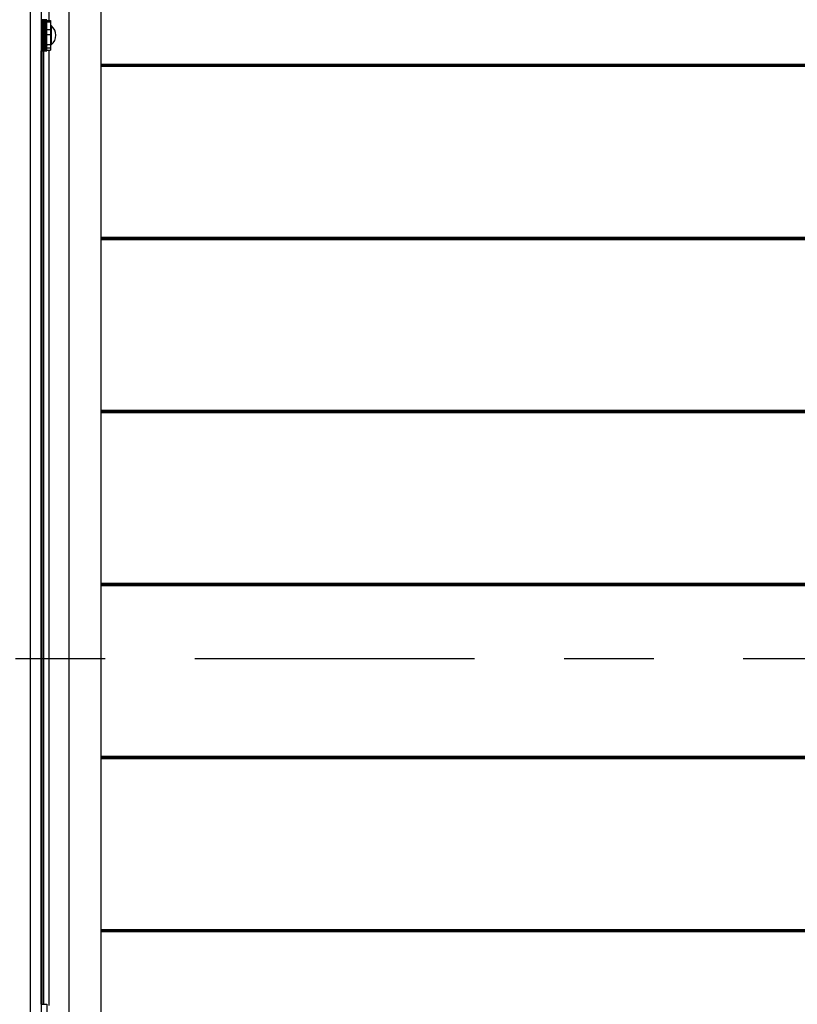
# Model space of a CAD drawing. Header units: inches. Extents: x 170 to 288, y 234 to 248.
# Tile 261 of 480: x 226.918 to 227.787, y 240.757 to 241.857. Entities that reach past the tile are written whole.
import ezdxf

# ---------------------------------------------------------------- set-up
doc = ezdxf.new("R2010")
doc.units = ezdxf.units.IN
doc.header["$LTSCALE"] = 0.25
doc.header["$MEASUREMENT"] = 0
doc.linetypes.add('CENTER', pattern=[2, 1.25, -0.25, 0.25, -0.25])
doc.layers.add('SECTION CUTS', color=6, linetype='CENTER')
doc.layers.add('STANDARD Z GUIDE MOTOR LH', color=7, linetype='Continuous')

msp = doc.modelspace()

# ---------------------------------------------------------------- linework, layer by layer
at = {"layer": 'SECTION CUTS'}
msp.add_line((225.88891, 241.14327), (231.97348, 241.14327), dxfattribs=at)
at = {"layer": 'STANDARD Z GUIDE MOTOR LH'}
for p, q in [((226.97384, 240.41151), (226.97384, 244.18872)), ((227.00903, 244.18872), (227.00903, 240.45225)), ((226.93006, 244.18111), (226.93006, 240.14778)), ((226.94236, 244.18111), (226.94236, 240.13944)), ((226.9514, 241.85609), (226.9514, 244.18111)), ((226.94236, 241.85683), (226.94892, 241.85683)), ((226.94892, 241.85677), (226.94236, 241.85677)), ((226.94236, 241.85675), (226.94892, 241.85675)), ((226.94892, 241.85658), (226.94236, 241.85658)), ((226.94236, 241.85653), (226.94892, 241.85653)), ((226.94892, 241.85626), (226.94236, 241.85626)), ((226.94236, 241.85618), (226.94892, 241.85618)), ((226.94892, 241.85582), (226.94236, 241.85582)), ((226.94236, 241.8557), (226.94892, 241.8557)), ((226.94892, 241.85524), (226.94236, 241.85524)), ((226.94236, 241.8551), (226.94892, 241.8551)), ((226.94892, 241.85455), (226.94236, 241.85455)), ((226.94236, 241.85439), (226.94892, 241.85439)), ((226.94892, 241.85374), (226.94236, 241.85374)), ((226.94236, 241.85355), (226.94892, 241.85355)), ((226.94892, 241.85282), (226.94236, 241.85282)), ((226.94236, 241.85261), (226.94892, 241.85261)), ((226.94892, 241.8518), (226.94236, 241.8518)), ((226.94236, 241.85158), (226.94892, 241.85158)), ((226.94892, 241.85069), (226.94236, 241.85069)), ((226.94236, 241.85044), (226.94892, 241.85044)), ((226.94892, 241.85036), (226.94874, 241.85069)), ((226.94892, 241.82206), (226.94892, 241.85683)), ((226.94892, 241.85609), (226.95286, 241.85609)), ((226.94892, 241.85441), (226.95286, 241.85441)), ((226.95286, 241.85609), (226.95286, 241.8228)), ((226.95291, 241.85026), (226.95286, 241.85036)), ((226.94892, 241.84949), (226.94236, 241.84949)), ((226.94236, 241.84923), (226.94892, 241.84923)), ((226.94892, 241.84822), (226.94236, 241.84822)), ((226.94236, 241.84794), (226.94892, 241.84794)), ((226.94892, 241.84688), (226.94236, 241.84688)), ((226.94236, 241.84658), (226.94892, 241.84658)), ((226.94892, 241.84548), (226.94236, 241.84548)), ((226.94236, 241.84517), (226.94892, 241.84517)), ((226.94892, 241.84403), (226.94236, 241.84403)), ((226.94236, 241.84372), (226.94892, 241.84372)), ((226.94892, 241.84255), (226.94236, 241.84255)), ((226.94236, 241.84224), (226.94892, 241.84224)), ((226.94892, 241.84105), (226.94236, 241.84105)), ((226.94236, 241.84073), (226.94892, 241.84073)), ((226.94892, 241.83954), (226.94236, 241.83954)), ((226.94236, 241.83921), (226.94892, 241.83921)), ((226.94892, 241.84581), (226.95286, 241.84581)), ((226.94892, 241.84032), (226.95286, 241.84032)), ((226.95379, 241.84991), (226.95286, 241.85001)), ((226.95379, 241.82898), (226.95379, 241.84991)), ((226.94892, 241.83802), (226.94236, 241.83802)), ((226.94236, 241.8377), (226.94892, 241.8377)), ((226.94892, 241.83652), (226.94236, 241.83652)), ((226.94236, 241.8362), (226.94892, 241.8362)), ((226.94892, 241.83503), (226.94236, 241.83503)), ((226.94236, 241.83472), (226.94892, 241.83472)), ((226.94892, 241.83358), (226.94236, 241.83358)), ((226.94236, 241.83328), (226.94892, 241.83328)), ((226.94892, 241.83218), (226.94236, 241.83218)), ((226.94236, 241.83189), (226.94892, 241.83189)), ((226.94892, 241.83083), (226.94236, 241.83083)), ((226.94236, 241.83055), (226.94892, 241.83055)), ((226.94892, 241.82955), (226.94236, 241.82955)), ((226.94236, 241.82928), (226.94892, 241.82928)), ((226.94892, 241.82834), (226.94236, 241.82834)), ((226.94236, 241.82809), (226.94892, 241.82809)), ((226.94892, 241.82917), (226.95286, 241.82917)), ((226.95286, 241.82888), (226.95379, 241.82898)), ((226.94892, 241.82721), (226.94236, 241.82721)), ((226.94236, 241.82699), (226.94892, 241.82699)), ((226.94892, 241.82618), (226.94236, 241.82618)), ((226.94236, 241.82598), (226.94892, 241.82598)), ((226.94892, 241.82525), (226.94236, 241.82525)), ((226.94236, 241.82507), (226.94892, 241.82507)), ((226.94892, 241.82443), (226.94236, 241.82443)), ((226.94236, 241.82427), (226.94892, 241.82427)), ((226.94892, 241.82372), (226.94236, 241.82372)), ((226.94236, 241.82359), (226.94892, 241.82359)), ((226.94892, 241.82314), (226.94236, 241.82314)), ((226.94236, 241.82303), (226.94892, 241.82303)), ((226.94892, 241.82267), (226.94236, 241.82267)), ((226.94236, 241.82259), (226.94892, 241.82259)), ((226.94892, 241.82234), (226.94236, 241.82234)), ((226.94236, 241.82228), (226.94892, 241.82228)), ((226.94892, 241.82213), (226.94236, 241.82213)), ((226.94236, 241.8221), (226.94892, 241.8221)), ((226.94892, 241.82206), (226.94236, 241.82206)), ((226.94251, 240.75683), (226.94251, 241.82206)), ((226.94363, 240.75683), (226.94363, 241.82206)), ((226.94521, 240.75683), (226.94521, 241.82206)), ((226.94526, 240.75683), (226.94526, 241.82206)), ((226.94892, 241.82795), (226.94909, 241.82764)), ((226.94892, 241.82536), (226.95286, 241.82536)), ((226.94892, 241.8228), (226.95286, 241.8228)), ((226.9491, 241.82764), (226.94913, 241.82769)), ((226.9514, 240.75552), (226.9514, 241.8228)), ((230.87569, 241.80682), (227.00903, 241.80682)), ((230.87569, 241.80559), (227.00903, 241.80559)), ((230.87569, 241.80437), (227.00903, 241.80437)), ((230.87569, 241.61348), (227.00903, 241.61348)), ((230.87569, 241.61226), (227.00903, 241.61226)), ((230.87569, 241.61103), (227.00903, 241.61103)), ((230.87569, 241.42015), (227.00903, 241.42015)), ((230.87569, 241.41893), (227.00903, 241.41893)), ((230.87569, 241.4177), (227.00903, 241.4177)), ((230.87569, 241.22682), (227.00903, 241.22682)), ((230.87569, 241.22559), (227.00903, 241.22559)), ((230.87569, 241.22437), (227.00903, 241.22437)), ((230.87569, 241.03348), (227.00903, 241.03348)), ((230.87569, 241.03226), (227.00903, 241.03226)), ((230.87569, 241.03104), (227.00903, 241.03104)), ((230.87569, 240.84015), (227.00903, 240.84015)), ((230.87569, 240.83893), (227.00903, 240.83893)), ((230.87569, 240.8377), (227.00903, 240.8377)), ((226.94236, 240.75683), (226.94892, 240.75683)), ((226.94892, 240.75683), (226.94892, 240.72206))]:
    msp.add_line(p, q, dxfattribs=at)
msp.add_arc((226.94571, 241.83944), 0.01322, 307.68614, 52.31386, dxfattribs=at)
msp.add_open_spline([(226.9487, 241.82836), (226.94875, 241.82829), (226.94879, 241.82819), (226.94884, 241.8281), (226.94885, 241.82809)], degree=3, knots=[0, 0, 0, 0, 0.8492972, 1, 1, 1, 1], dxfattribs=at)

doc.saveas('drawing.dxf')
